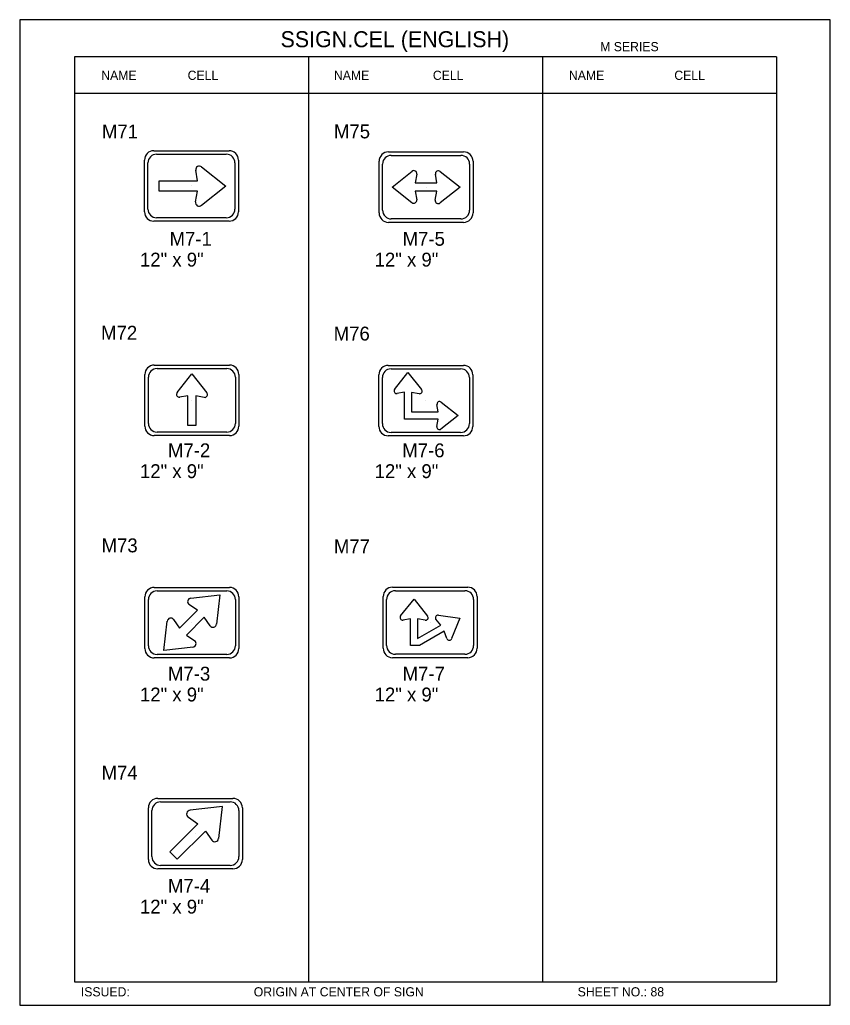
# Model space of a CAD drawing. Extents: x -5299 to 22597, y -19549 to -1808.
# Drawn here: x 9643 to 10345, y -7309 to -6456 of the extents above; entities that cross this region are included whole.
import ezdxf

# ---------------------------------------------------------------- set-up
doc = ezdxf.new("R2010")
doc.units = 0
for name, color, linetype in [('Level 1', 7, 'Continuous'), ('Level 2', 7, 'Continuous'), ('Level 3', 7, 'Continuous'), ('Level 61', 7, 'Continuous')]:
    doc.layers.add(name, color=color, linetype=linetype)

msp = doc.modelspace()

# ---------------------------------------------------------------- linework, layer by layer
at = {"layer": 'Level 1'}
for p, q in [((10298.01, -6488.59), (9690.99, -6488.59)), ((9690.99, -6488.59), (9690.99, -7288.59)), ((9893.33, -6488.59), (9893.33, -7288.59)), ((10095.67, -6488.59), (10095.67, -7288.59)), ((10298.01, -6488.59), (10298.01, -7288.59)), ((10298.01, -6520.26), (9690.99, -6520.26)), ((9759.51, -6569.69), (9824.54, -6569.69)), ((9962.41, -6570.69), (10027.43, -6570.69)), ((9751.39, -6622.52), (9751.39, -6577.81)), ((9754.41, -6620.11), (9754.41, -6580.22)), ((9761.92, -6572.7), (9822.13, -6572.7)), ((9829.65, -6580.22), (9829.65, -6620.11)), ((9832.66, -6577.81), (9832.66, -6622.52)), ((9954.29, -6623.52), (9954.29, -6578.82)), ((9964.82, -6573.71), (10025.03, -6573.71)), ((10035.56, -6578.82), (10035.56, -6623.52)), ((9797.29, -6595.75), (9795.67, -6586.51)), ((9800.83, -6583.63), (9821.85, -6600.22)), ((9957.3, -6621.11), (9957.3, -6581.23)), ((9965.54, -6601.14), (9982.84, -6587.49)), ((10007.18, -6587.69), (10024.31, -6601.2)), ((10032.54, -6581.23), (10032.54, -6621.11)), ((9764.13, -6604.61), (9764.13, -6595.75)), ((9764.13, -6595.75), (9797.29, -6595.75)), ((9986.99, -6589.93), (9985.64, -6597.56)), ((10004.3, -6597.56), (10002.98, -6590.03)), ((9797.18, -6604.61), (9764.13, -6604.61)), ((9792.03, -6600.16), (9792.03, -6600.16)), ((9795.53, -6613.99), (9797.18, -6604.61)), ((9821.85, -6600.22), (9800.62, -6616.97)), ((9982.67, -6614.65), (9965.54, -6601.14)), ((10004.21, -6604.78), (9985.54, -6604.78)), ((10004.21, -6604.78), (9985.54, -6604.78)), ((9985.54, -6604.78), (9986.87, -6612.31)), ((9985.64, -6597.56), (10004.3, -6597.56)), ((9985.64, -6597.56), (10004.3, -6597.56)), ((9994.92, -6601.17), (9994.92, -6601.17)), ((10002.86, -6612.42), (10004.21, -6604.78)), ((10024.31, -6601.2), (10007.01, -6614.85)), ((9824.54, -6630.64), (9759.51, -6630.64)), ((9822.13, -6627.63), (9761.92, -6627.63)), ((10025.03, -6628.63), (9964.82, -6628.63)), ((10027.43, -6631.65), (9962.41, -6631.65)), ((9759.86, -6755.11), (9824.88, -6755.11)), ((9762.27, -6758.12), (9822.48, -6758.12)), ((9962.23, -6755.33), (10027.25, -6755.33)), ((9964.64, -6758.35), (10024.85, -6758.35)), ((9751.73, -6807.94), (9751.73, -6763.24)), ((9754.75, -6805.53), (9754.75, -6765.64)), ((9779.57, -6778.91), (9792.4, -6762.64)), ((9792.4, -6762.64), (9805.36, -6779.07)), ((9829.99, -6765.64), (9829.99, -6805.53)), ((9833.01, -6763.24), (9833.01, -6807.94)), ((9954.1, -6808.16), (9954.1, -6763.46)), ((9957.12, -6805.76), (9957.12, -6765.87)), ((9967.71, -6776.14), (9979.3, -6761.45)), ((9979.3, -6761.45), (9991, -6776.28)), ((10032.36, -6765.87), (10032.36, -6805.76)), ((10035.38, -6763.46), (10035.38, -6808.16)), ((9788.94, -6781.64), (9781.79, -6782.9)), ((9788.94, -6807.3), (9788.94, -6781.64)), ((9803.06, -6783.01), (9795.8, -6781.73)), ((9795.8, -6781.73), (9795.8, -6807.3)), ((9976.18, -6778.6), (9969.72, -6779.74)), ((9976.18, -6801.76), (9976.18, -6778.6)), ((9988.91, -6779.84), (9982.36, -6778.68)), ((9982.36, -6778.68), (9982.36, -6795.58)), ((9792.37, -6785.59), (9792.37, -6785.59)), ((9994.74, -6785.81), (9994.74, -6785.81)), ((10005.52, -6795.58), (10004.38, -6789.12)), ((10007.99, -6787.11), (10022.67, -6798.7)), ((9982.36, -6801.76), (9976.18, -6801.76)), ((9982.36, -6795.58), (10005.52, -6795.58)), ((10005.44, -6801.76), (9982.36, -6801.76)), ((10004.29, -6808.31), (10005.44, -6801.76)), ((10022.67, -6798.7), (10007.84, -6810.4)), ((9795.8, -6807.3), (9788.94, -6807.3)), ((9824.88, -6816.07), (9759.86, -6816.07)), ((9822.48, -6813.05), (9762.27, -6813.05)), ((10027.25, -6816.29), (9962.23, -6816.29)), ((10024.85, -6813.27), (9964.64, -6813.27)), ((9759.86, -6947.39), (9824.88, -6947.39)), ((9762.27, -6950.41), (9822.48, -6950.41)), ((9791.36, -6956.65), (9816.63, -6953.66)), ((9816.63, -6953.66), (9813.62, -6979.18)), ((9957.81, -7000.06), (9957.81, -6955.36)), ((9965.94, -6947.23), (10030.96, -6947.23)), ((9968.35, -6950.25), (10028.55, -6950.25)), ((10039.09, -6955.36), (10039.09, -7000.06)), ((9751.73, -7000.22), (9751.73, -6955.52)), ((9754.75, -6997.81), (9754.75, -6957.93)), ((9797.13, -6967.16), (9789.83, -6962.05)), ((9829.99, -6957.93), (9829.99, -6997.81)), ((9833.01, -6955.52), (9833.01, -7000.22)), ((9960.83, -6997.65), (9960.83, -6957.77)), ((9972.94, -6972.1), (9984.53, -6957.41)), ((9984.53, -6957.41), (9996.23, -6972.24)), ((10036.07, -6957.77), (10036.07, -6997.65)), ((9781.74, -6982.55), (9797.13, -6967.16)), ((9781.74, -6982.55), (9797.13, -6967.16)), ((10005.55, -6971.39), (10024.06, -6974.08)), ((9768.11, -7002.08), (9771.12, -6976.56)), ((9776.55, -6975.14), (9781.74, -6982.55)), ((9803.01, -6973.19), (9787.61, -6988.58)), ((9803.01, -6973.19), (9787.61, -6988.58)), ((9792.37, -6977.87), (9792.37, -6977.87)), ((9808.2, -6980.6), (9803.01, -6973.19)), ((9981.41, -6974.56), (9974.95, -6975.7)), ((9981.41, -6997.72), (9981.41, -6974.56)), ((9994.14, -6975.8), (9987.59, -6974.64)), ((9987.59, -6974.64), (9987.59, -6991.54)), ((9987.59, -6991.54), (10007.65, -6979.96)), ((9998.45, -6977.71), (9998.45, -6977.71)), ((10007.65, -6979.96), (10003.43, -6974.94)), ((10024.06, -6974.08), (10017.07, -6991.63)), ((9787.61, -6988.58), (9794.92, -6993.69)), ((10010.67, -6985.35), (9989.25, -6997.72)), ((10012.95, -6991.6), (10010.67, -6985.35)), ((9989.25, -6997.72), (9981.41, -6997.72)), ((9822.48, -7005.33), (9762.27, -7005.33)), ((9793.38, -6999.09), (9768.11, -7002.08)), ((10028.55, -7005.17), (9968.35, -7005.17)), ((9824.88, -7008.35), (9759.86, -7008.35)), ((10030.96, -7008.19), (9965.94, -7008.19)), ((9762.88, -7129.82), (9827.9, -7129.82)), ((9765.29, -7132.83), (9825.49, -7132.83)), ((9754.75, -7182.65), (9754.75, -7137.94)), ((9757.77, -7180.24), (9757.77, -7140.35)), ((9818.82, -7136.81), (9790.95, -7140.1)), ((9815.56, -7164.41), (9818.82, -7136.81)), ((9833.01, -7140.35), (9833.01, -7180.24)), ((9836.03, -7137.94), (9836.03, -7182.65)), ((9789.33, -7146.07), (9797.42, -7151.74)), ((9797.42, -7151.74), (9773.18, -7175.99)), ((9779.75, -7182.44), (9804.08, -7158.11)), ((9804.08, -7158.11), (9809.66, -7166.08)), ((9795.39, -7160.29), (9795.39, -7160.29)), ((9773.18, -7175.99), (9779.67, -7182.49)), ((9827.9, -7190.77), (9762.88, -7190.77)), ((9825.49, -7187.76), (9765.29, -7187.76)), ((9690.99, -7288.59), (10298.01, -7288.59))]:
    msp.add_line(p, q, dxfattribs=at)
for centre, radius, start, end in [((9759.52, -6577.81), 8.13, 90, 180), ((9824.54, -6577.81), 8.13, 0, 90), ((9962.41, -6578.82), 8.13, 90, 180), ((10027.43, -6578.82), 8.13, 0, 90), ((9761.92, -6580.22), 7.52, 90, 180), ((9822.13, -6580.22), 7.52, 0, 90), ((9964.82, -6581.23), 7.52, 90, 180), ((10025.03, -6581.23), 7.52, 0, 90), ((9798.81, -6586.12), 3.14, 49.85914, 190.52466), ((9984.45, -6589.48), 2.56, 348.24762, 132.15425), ((10005.53, -6589.72), 2.56, 49.85914, 190.52466), ((9798.64, -6614.54), 3.14, 168.24762, 312.15425), ((9984.31, -6612.62), 2.56, 229.85914, 10.52466), ((10005.4, -6612.87), 2.56, 168.24762, 312.15425), ((9759.52, -6622.52), 8.13, 180, 270), ((9761.92, -6620.11), 7.52, 180, 270), ((9822.13, -6620.11), 7.52, 270, 0), ((9824.54, -6622.52), 8.13, 270, 0), ((9964.82, -6621.11), 7.52, 180, 270), ((10025.03, -6621.11), 7.52, 270, 0), ((9962.41, -6623.52), 8.13, 180, 270), ((10027.43, -6623.52), 8.13, 270, 0), ((9759.86, -6763.24), 8.13, 90, 180), ((9762.27, -6765.64), 7.52, 90, 180), ((9822.47, -6765.64), 7.52, 0, 90), ((9824.88, -6763.24), 8.13, 0, 90), ((9962.23, -6763.46), 8.13, 90, 180), ((9964.64, -6765.87), 7.52, 90, 180), ((10024.85, -6765.87), 7.52, 0, 90), ((10027.25, -6763.46), 8.13, 0, 90), ((9969.45, -6777.55), 2.19, 139.85914, 280.52466), ((9989.3, -6777.66), 2.19, 258.24762, 42.15425), ((9781.49, -6780.47), 2.43, 139.85914, 280.52466), ((9803.48, -6780.6), 2.43, 258.24762, 42.15425), ((10006.58, -6788.85), 2.19, 49.85914, 190.52466), ((9759.86, -6807.94), 8.13, 180, 270), ((9762.27, -6805.53), 7.52, 180, 270), ((9822.47, -6805.53), 7.52, 270, 0), ((9824.88, -6807.94), 8.13, 270, 0), ((9962.23, -6808.16), 8.13, 180, 270), ((9964.64, -6805.76), 7.52, 180, 270), ((10006.46, -6808.7), 2.19, 168.24762, 312.15425), ((10024.85, -6805.76), 7.52, 270, 0), ((10027.25, -6808.16), 8.13, 270, 0), ((9759.86, -6955.52), 8.13, 90, 180), ((9762.27, -6957.93), 7.52, 90, 180), ((9822.47, -6957.93), 7.52, 0, 90), ((9824.88, -6955.52), 8.13, 0, 90), ((9965.94, -6955.36), 8.13, 90, 180), ((9968.35, -6957.77), 7.52, 90, 180), ((10028.55, -6957.77), 7.52, 0, 90), ((10030.96, -6955.36), 8.13, 0, 90), ((9791.68, -6959.67), 2.98, 94.85914, 235.52466), ((9974.68, -6973.51), 2.19, 139.85914, 280.52466), ((9994.53, -6973.62), 2.19, 258.24762, 42.15425), ((10005.2, -6973.6), 2.19, 79.85914, 220.52466), ((9774.09, -6976.87), 2.98, 33.24762, 177.15425), ((9810.66, -6978.87), 2.98, 213.24762, 357.15425), ((9762.27, -6997.81), 7.52, 180, 270), ((9793.07, -6996.07), 2.98, 274.85914, 55.52466), ((9822.47, -6997.81), 7.52, 270, 0), ((9968.35, -6997.65), 7.52, 180, 270), ((10015.03, -6990.85), 2.19, 198.24762, 342.15425), ((10028.55, -6997.65), 7.52, 270, 0), ((9759.86, -7000.22), 8.13, 180, 270), ((9824.88, -7000.22), 8.13, 270, 0), ((9965.94, -7000.06), 8.13, 180, 270), ((10030.96, -7000.06), 8.13, 270, 0), ((9762.88, -7137.94), 8.13, 90, 180), ((9765.29, -7140.35), 7.52, 90, 180), ((9825.49, -7140.35), 7.52, 0, 90), ((9827.9, -7137.94), 8.13, 0, 90), ((9791.11, -7143.35), 3.26, 92.84575, 236.75238), ((9812.25, -7164.06), 3.26, 214.47534, 355.14086), ((9762.88, -7182.65), 8.13, 180, 270), ((9765.29, -7180.24), 7.52, 180, 270), ((9825.49, -7180.24), 7.52, 270, 0), ((9827.9, -7182.65), 8.13, 270, 0)]:
    msp.add_arc(centre, radius, start, end, dxfattribs=at)
at = {"layer": 'Level 61'}
msp.add_lwpolyline([(9643.48, -7308.78), (10344.53, -7308.78), (10344.53, -6456.4), (9643.48, -6456.4)], close=True, dxfattribs=at)

# ---------------------------------------------------------------- texts
at = {"layer": 'Level 2'}
for s, p in [('M71', (9714.61, -6559.1)), ('M75', (9915.25, -6559.02)), ('M72', (9713.87, -6733.13)), ('M76', (9915.02, -6733.86)), ('M73', (9714.31, -6917.05)), ('M77', (9915.19, -6917.83)), ('M74', (9714.32, -7113.63))]:
    msp.add_text(s, height=12, dxfattribs=at).set_placement(p)
at = {"layer": 'Level 3'}
for s, height, p in [('SSIGN.CEL (ENGLISH)', 13.8566, (9869.07, -6480.2)), ('M SERIES', 7.918, (10145.51, -6483.64)), ('NAME', 7.918, (9714, -6508.43)), ('CELL', 7.918, (9788.72, -6508.43)), ('NAME', 7.918, (9915.23, -6508.43)), ('CELL', 7.918, (10000.8, -6508.43)), ('NAME', 7.918, (10118.47, -6508.43)), ('CELL', 7.918, (10209.62, -6508.43)), ('M7-1', 12, (9773.08, -6651.89)), ('M7-5', 12, (9974.67, -6651.89)), ('12" x 9"', 12, (9747.47, -6669.89)), ('12" x 9"', 12, (9950.43, -6669.89)), ('M7-2', 12, (9771.71, -6834.85)), ('M7-6', 12, (9974.34, -6834.85)), ('12" x 9"', 12, (9747.47, -6852.85)), ('12" x 9"', 12, (9950.43, -6852.85)), ('M7-3', 12, (9771.71, -7028)), ('M7-7', 12, (9974.67, -7028)), ('12" x 9"', 12, (9747.47, -7046)), ('12" x 9"', 12, (9950.43, -7046)), ('M7-4', 12, (9771.71, -7211.49)), ('12" x 9"', 12, (9747.47, -7229.49)), ('ISSUED:', 7.918, (9696.36, -7301.08)), ('ORIGIN AT CENTER OF SIGN', 7.9181, (9845.89, -7301.08)), ('SHEET NO.: 88', 7.918, (10126.05, -7301.08))]:
    msp.add_text(s, height=height, dxfattribs=at).set_placement(p)

doc.saveas('drawing.dxf')
